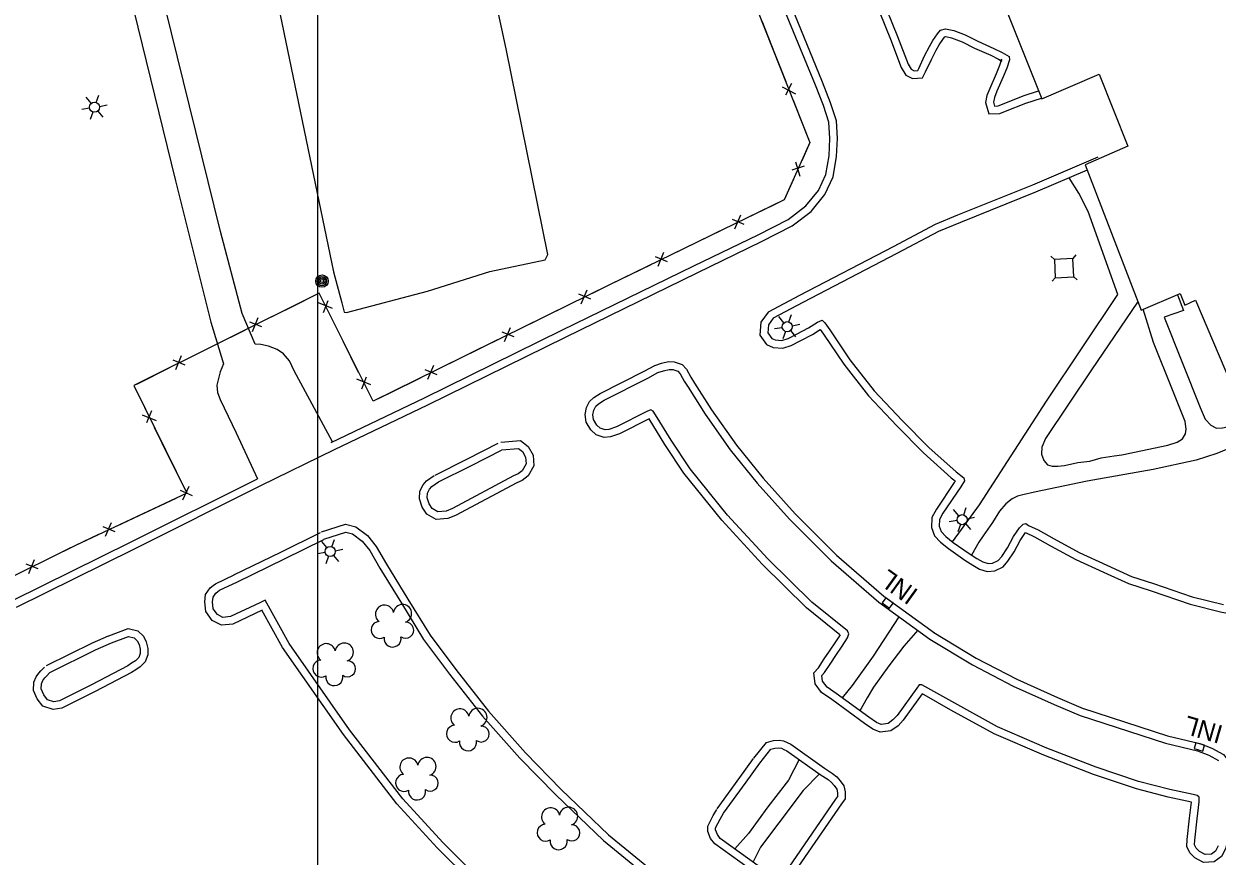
# Model space of a CAD drawing. Extents: x 353423 to 364002, y 127000 to 201942.
# Drawn here: x 360904.3 to 361292.9, y 159519.6 to 159790.6 of the extents above; entities that cross this region are included whole.
import ezdxf

# ---------------------------------------------------------------- set-up
doc = ezdxf.new("R2010")
doc.units = 0
for name, color, linetype in [('E_DTM_SlopeBottom', 7, 'Continuous'), ('E_FEN_Generic', 7, 'Continuous'), ('E_LAND_BrushLine', 7, 'Continuous'), ('E_LAND_TreeLine', 7, 'Continuous'), ('E_MISCPROP', 7, 'Continuous'), ('E_SGN', 7, 'Continuous'), ('E_WTR_FlowLine', 7, 'Continuous')]:
    doc.layers.add(name, color=color, linetype=linetype)

msp = doc.modelspace()

# ---------------------------------------------------------------- linework, layer by layer
at = {"layer": 'E_DTM_SlopeBottom'}
for p, q in [((361151.19, 159770.11), (361155.56, 159767.85)), ((361154.26, 159771.14), (361152.34, 159767.38)), ((361155.51, 159745.7), (361156.96, 159740.99)), ((361158.4, 159744.23), (361154.37, 159742.97)), ((361138.88, 159725.31), (361134.98, 159726.93)), ((361137.62, 159728.29), (361135.69, 159723.76)), ((361113.85, 159713.13), (361109.96, 159714.76)), ((361112.59, 159716.12), (361110.67, 159711.58)), ((361088.85, 159700.93), (361084.95, 159702.54)), ((361087.58, 159703.91), (361085.67, 159699.37)), ((361004.8, 159697.95), (361000.25, 159699.82)), ((361001.83, 159696.65), (361003.41, 159700.57)), ((360980.43, 159694.89), (360978.56, 159690.34)), ((360981.73, 159691.92), (360977.81, 159693.51)), ((361063.88, 159688.65), (361059.98, 159690.26)), ((361062.6, 159691.63), (361060.7, 159687.08)), ((360955.53, 159682.47), (360953.65, 159677.92)), ((360956.82, 159679.5), (360952.91, 159681.09)), ((361037.63, 159679.35), (361035.73, 159674.8)), ((361017.26, 159673.07), (361012.71, 159674.94)), ((361014.29, 159671.77), (361015.88, 159675.68)), ((361038.91, 159676.37), (361035, 159677.98)), ((360942.81, 159663.34), (360947.35, 159661.43)), ((360945.79, 159664.62), (360944.17, 159660.71)), ((360957.94, 159639.97), (360955.95, 159635.47)), ((360959.16, 159636.97), (360955.29, 159638.65)), ((360932.74, 159628.17), (360930.75, 159623.66)), ((360933.96, 159625.17), (360930.08, 159626.85)), ((360908.9, 159613.12), (360905, 159614.73)), ((360907.62, 159616.1), (360905.72, 159611.56))]:
    msp.add_line(p, q, dxfattribs=at)
for points in [[(361130.96, 159826), (361160.21, 159752.01), (361151.9, 159733.31), (361094.99, 159705.62), (361017.98, 159667.75), (361000.38, 159702.9), (360940.09, 159672.83), (360957.29, 159637.75), (360921.07, 159620.79), (360879.19, 159600.17), (360825.14, 159573.11), (360735.04, 159528.3), (360716.6, 159535.47), (360699.04, 159580.44), (360684.16, 159629.11), (360672.55, 159677.69), (360665.27, 159724.78), (360662.29, 159768.57), (360661.87, 159817.67)], [(361144.56, 159791.59), (361148.72, 159781.08)], [(361148.72, 159781.08), (361152.38, 159771.83)], [(361154.79, 159765.71), (361158.95, 159755.2)], [(361158.95, 159755.2), (361160.21, 159752.01), (361157.57, 159746.05)], [(361154.9, 159740.05), (361151.9, 159733.31), (361148.36, 159731.59)], [(361148.36, 159731.59), (361139.42, 159727.24)], [(361133.51, 159724.36), (361123.34, 159719.41)], [(361123.34, 159719.41), (361114.4, 159715.06)], [(361108.48, 159712.18), (361098.31, 159707.24)], [(361098.31, 159707.24), (361094.99, 159705.62), (361089.38, 159702.86)], [(361000.82, 159702.01), (361000.38, 159702.9), (360991.15, 159698.29)], [(360991.15, 159698.29), (360982.25, 159693.86)], [(361083.48, 159699.96), (361073.34, 159694.97)], [(361008.22, 159687.24), (361003.77, 159696.14)], [(361073.34, 159694.97), (361064.41, 159690.58)], [(360976.36, 159690.92), (360966.24, 159685.87)], [(361013.29, 159677.13), (361008.22, 159687.24)], [(361058.51, 159687.68), (361048.36, 159682.69)], [(360966.24, 159685.87), (360957.34, 159681.43)], [(361048.36, 159682.69), (361039.44, 159678.3)], [(360951.46, 159678.5), (360941.34, 159673.45)], [(361033.54, 159675.4), (361023.39, 159670.4)], [(360941.34, 159673.45), (360940.09, 159672.83), (360943.86, 159665.15)], [(361023.39, 159670.4), (361017.98, 159667.75), (361016.23, 159671.25)], [(360946.75, 159659.25), (360951.73, 159649.09)], [(360951.73, 159649.09), (360956.11, 159640.16)], [(360953.77, 159636.1), (360943.53, 159631.3)], [(360943.53, 159631.3), (360934.52, 159627.09)], [(360928.57, 159624.3), (360921.07, 159620.79), (360918.35, 159619.45)], [(360918.35, 159619.45), (360909.43, 159615.05)], [(361186.21, 159600.38), (361187.38, 159602), (361184.94, 159603.75), (361183.78, 159602.13), (361186.21, 159600.38)], [(361288.2, 159553.8), (361288.76, 159555.72), (361285.88, 159556.56), (361285.32, 159554.64), (361288.2, 159553.8)]]:
    msp.add_lwpolyline(points, dxfattribs=at)
at = {"layer": 'E_FEN_Generic'}
for centre, radius, start, end in [((361021.72, 159598.4), 2.97, 11.4515, 232.6854), ((361027.57, 159598.6), 2.97, 289.1023, 172.0756), ((361020.13, 159593.27), 2.78, 94.4224, 302.1954), ((361028.62, 159593.18), 2.61, 233.8075, 91.7402), ((361008.59, 159586.03), 2.97, 289.1023, 172.0756), ((361024.36, 159590.49), 2.78, 171.0994, 12.1105), ((361002.74, 159585.84), 2.97, 11.4515, 232.6854), ((361001.15, 159580.7), 2.78, 94.4224, 302.1954), ((361009.64, 159580.61), 2.61, 233.8075, 91.7402), ((361005.38, 159577.92), 2.78, 171.0994, 12.1105), ((361046.27, 159564.6), 2.97, 11.4515, 232.6854), ((361052.12, 159564.8), 2.97, 289.1023, 172.0756), ((361044.68, 159559.47), 2.78, 94.4224, 302.1954), ((361053.17, 159559.38), 2.61, 233.8075, 91.7402), ((361048.91, 159556.69), 2.78, 171.0994, 12.1105), ((361029.68, 159548.6), 2.97, 11.4515, 232.6854), ((361035.53, 159548.8), 2.97, 289.1023, 172.0756), ((361028.09, 159543.47), 2.78, 94.4224, 302.1954), ((361036.58, 159543.38), 2.61, 233.8075, 91.7402), ((361032.32, 159540.69), 2.78, 171.0994, 12.1105), ((361075.8, 159532.4), 2.97, 11.4515, 232.6854), ((361081.65, 159532.6), 2.97, 289.1023, 172.0756), ((361074.21, 159527.27), 2.78, 94.4224, 302.1954), ((361082.71, 159527.18), 2.61, 233.8075, 91.7402), ((361078.44, 159524.49), 2.78, 171.0994, 12.1105)]:
    msp.add_arc(centre, radius, start, end, dxfattribs=at)
at = {"layer": 'E_LAND_BrushLine'}
for p, q in [((360926.2, 159764.73), (360924.5, 159766.72)), ((360927.8, 159764.99), (360928.65, 159767.36)), ((360928.91, 159763.7), (360931.36, 159764.21)), ((360925.66, 159763.12), (360923.11, 159762.69)), ((360926.7, 159761.9), (360925.83, 159759.45)), ((360928.36, 159762.16), (360930.02, 159760.19)), ((361151.78, 159693.3), (361150.08, 159695.29)), ((361153.39, 159693.55), (361154.23, 159695.93)), ((361151.25, 159691.68), (361148.69, 159691.26)), ((361152.29, 159690.47), (361151.41, 159688.02)), ((361153.94, 159690.73), (361155.6, 159688.75)), ((361154.49, 159692.27), (361156.94, 159692.78)), ((361208.73, 159630.47), (361207.03, 159632.46)), ((361210.33, 159630.73), (361211.17, 159633.1)), ((361208.19, 159628.86), (361205.63, 159628.43)), ((361210.88, 159627.9), (361212.54, 159625.93)), ((361211.43, 159629.44), (361213.89, 159629.95)), ((361209.23, 159627.64), (361208.36, 159625.19)), ((361002.95, 159620.09), (361001.25, 159622.07)), ((361004.55, 159620.34), (361005.4, 159622.71)), ((361002.41, 159618.47), (360999.86, 159618.04)), ((361003.45, 159617.25), (361002.58, 159614.8)), ((361005.11, 159617.51), (361006.77, 159615.54)), ((361005.66, 159619.05), (361008.11, 159619.56))]:
    msp.add_line(p, q, dxfattribs=at)
for centre, radius in [((360927.27, 159763.44), 1.64), ((361001.36, 159706.85), 2.02), ((361001.35, 159706.85), 1.52), ((361001.39, 159706.85), 1.01), ((361001.38, 159706.85), 0.502), ((361152.86, 159692), 1.64), ((361209.8, 159629.17), 1.64), ((361004.02, 159618.79), 1.64)]:
    msp.add_circle(centre, radius, dxfattribs=at)
at = {"layer": 'E_LAND_TreeLine'}
for p, q in [((361000, 159500), (361000, 162000)), ((361000, 157500), (361000, 160500))]:
    msp.add_line(p, q, dxfattribs=at)
at = {"layer": 'E_MISCPROP'}
for points in [[(360912.33, 159911.92), (360921.79, 159870.29), (360935.91, 159811.75), (360953.65, 159739.47), (360965.2, 159693.51), (360969.29, 159679.96), (360968.18, 159677.28), (360967.1, 159672.92), (360967.34, 159670.55), (360968.19, 159668.33), (360973.43, 159657.4), (360980.33, 159642.49)], [(361004.77, 159654.47), (360992.29, 159677.67), (360990.76, 159680.89), (360988.81, 159683.21), (360986.75, 159684.6), (360983.98, 159685.62), (360981.42, 159686.21), (360979.64, 159686.35), (360975.38, 159696.26), (360968.28, 159723.02), (360958.18, 159763.92), (360948.44, 159803.68), (360935.75, 159856.8), (360923.07, 159908.38), (360921.51, 159914.36)], [(360987.72, 159793.51), (361005.05, 159709.82), (361007.76, 159699.75), (361008.55, 159696.68), (361009.29, 159696.67), (361035.71, 159703.61), (361056.05, 159709.95), (361074.06, 159713.75), (361074.9, 159715.54), (361061.28, 159782.43), (361050.93, 159830.66)], [(361005.43, 159652.01), (361035.81, 159666.6), (361080.6, 159688.6), (361123.49, 159709.53), (361144.49, 159719.72), (361154.48, 159724.82), (361160.64, 159729.54), (361165.13, 159735.03), (361167.83, 159740.76), (361168.95, 159747.42), (361169.21, 159753.32), (361168.85, 159759.04), (361166.99, 159764.88), (361164.37, 159771.58), (361152.37, 159800.9), (361143.34, 159824.44)], [(361175.6, 159812.49), (361186.48, 159785.58), (361189.96, 159776.34), (361191.46, 159773.94), (361193.69, 159772.77), (361196.95, 159773.04), (361197.92, 159775.02), (361199.85, 159779.03), (361201.4, 159782.01), (361202.37, 159783.82), (361203.74, 159785.8), (361204.21, 159786.33), (361204.5, 159786.43), (361206.35, 159786), (361209.8, 159784.74), (361213.85, 159782.69), (361219.11, 159780.36), (361221.66, 159779.11), (361222.76, 159778.44), (361222.68, 159779.1), (361222.02, 159777.04), (361220.88, 159774.29), (361218.82, 159769.6), (361217.89, 159767.31), (361217.42, 159764.99), (361218.56, 159761.26), (361222.1, 159761.38), (361223.94, 159762.17), (361230.54, 159764.76), (361235.66, 159766.45)], [(361177.92, 159813.42), (361188.8, 159786.49), (361192.21, 159777.46), (361193.22, 159775.84), (361194.2, 159775.33), (361195.34, 159775.42), (361195.68, 159776.11), (361197.61, 159780.15), (361199.19, 159783.19), (361200.24, 159785.13), (361201.77, 159787.36), (361202.8, 159788.49), (361204.37, 159789.02), (361207.07, 159788.4), (361210.79, 159787.04), (361214.93, 159784.95), (361220.17, 159782.62), (361222.87, 159781.3), (361225.1, 159779.93), (361225.22, 159778.86), (361224.36, 159776.17), (361223.18, 159773.31), (361221.12, 159768.63), (361220.3, 159766.59), (361220, 159765.11), (361220.39, 159763.83), (361221.54, 159763.87), (361222.99, 159764.48), (361229.69, 159767.11), (361234.73, 159768.77)], [(361004.35, 159654.26), (361034.72, 159668.85), (361079.5, 159690.85), (361122.39, 159711.78), (361143.37, 159721.96), (361153.14, 159726.94), (361158.89, 159731.35), (361163, 159736.38), (361165.42, 159741.52), (361166.46, 159747.68), (361166.71, 159753.3), (361166.38, 159758.58), (361164.64, 159764.04), (361162.05, 159770.66), (361150.04, 159799.98)], [(361253.95, 159747.17), (361232.75, 159738.1), (361208.29, 159728.28), (361201.05, 159725.26), (361187.39, 159717.99), (361156.8, 159702.11), (361146.6, 159696.69), (361144.29, 159693.46), (361143.93, 159689.29), (361146.15, 159686.18), (361148.29, 159685.23), (361151.43, 159685), (361154.17, 159685.85), (361157.3, 159687.5), (361161.08, 159689.47), (361163.6, 159691.1)], [(361250.52, 159742.98), (361233.71, 159735.79), (361209.24, 159725.97), (361202.12, 159723), (361188.55, 159715.78), (361157.97, 159699.9), (361148.29, 159694.76), (361146.72, 159692.56), (361146.5, 159689.99), (361147.79, 159688.18), (361148.9, 159687.69), (361151.14, 159687.53), (361153.21, 159688.17), (361156.14, 159689.71), (361159.83, 159691.64), (361162.67, 159693.47), (361164.24, 159694.09), (361165.11, 159693.3), (361166.69, 159691.03), (361173.29, 159681.26), (361181.2, 159671.07), (361190.33, 159661.5), (361199, 159652.71), (361207.88, 159644.71), (361210.4, 159642.74), (361210.63, 159641.78), (361209.34, 159639.87), (361203.58, 159631.3), (361202.46, 159629.22), (361202.38, 159627.05), (361203.01, 159625.28), (361204.51, 159623.7), (361206.87, 159621.77), (361212.08, 159618.12), (361214.64, 159616.54), (361216.53, 159615.4), (361218.27, 159614.85), (361219.75, 159614.96), (361221.57, 159615.86), (361222.73, 159617.18), (361224.61, 159619.99), (361226.57, 159623.71), (361228.47, 159626.55), (361229.64, 159627.75), (361230.53, 159627.91), (361231.45, 159627.22), (361234.54, 159625.81), (361239.77, 159622.88), (361247.95, 159618.47), (361256.92, 159614.36), (361264.93, 159610.72), (361272.12, 159608.36), (361284.73, 159604.09), (361294.89, 159601.55)], [(361206.66, 159621.94), (361215.5, 159633.98), (361237.3, 159667.72), (361260.56, 159702.53), (361250.81, 159729.48), (361247.77, 159735.52), (361244.72, 159740.5)], [(361279.93, 159702.41), (361281.93, 159697.31), (361275.6, 159695.12), (361287.28, 159665.68), (361288.91, 159661.9), (361290.81, 159659.94), (361292.67, 159658.98), (361294.58, 159659.1), (361297.09, 159659.58), (361299.13, 159660.35), (361326.52, 159671.1), (361385.32, 159694.57), (361381.07, 159705.37), (361371.73, 159701.4)], [(361266.91, 159699.97), (361251.91, 159677.96), (361236.99, 159655.55), (361235.82, 159652.8), (361235.66, 159650.45), (361236.39, 159648.39), (361237.63, 159647.06), (361239.18, 159646.55), (361240.99, 159646.57), (361243.13, 159646.85), (361247.54, 159647.8), (361251.41, 159648.27), (361255.13, 159649.25), (361259.28, 159649.91), (361261.83, 159650.32)], [(361261.83, 159650.32), (361276.79, 159653.42), (361279.87, 159654.36), (361281.61, 159655.52), (361282.58, 159657.08), (361282.74, 159658.69), (361282.42, 159661.08), (361278.33, 159671.49), (361272.1, 159686.87), (361268.8, 159697.66)], [(361163.61, 159691.08), (361164.63, 159689.61), (361171.26, 159679.79), (361179.3, 159669.44), (361188.54, 159659.76), (361197.27, 159650.91), (361206.27, 159642.79), (361207.53, 159641.81)], [(361107.87, 159661.96), (361098.21, 159657.1), (361095.25, 159656.12), (361093.27, 159655.93), (361090.66, 159656.74), (361088.89, 159658.37), (361087.4, 159660.95), (361087.06, 159663.39), (361087.5, 159665.66), (361088.48, 159667.68), (361089.92, 159668.93), (361091.95, 159670.25), (361106.26, 159677.5), (361109.72, 159679.38), (361111.93, 159680.09), (361114.14, 159680.62), (361116.05, 159680.52), (361118.63, 159679.71), (361120.04, 159678.13), (361121.47, 159675.52), (361122.67, 159673.64), (361128.22, 159664.89), (361136.32, 159653.46), (361144.99, 159642.65), (361155.46, 159631.03), (361168.9, 159617.61), (361184.28, 159604.23), (361200.8, 159592.32)], [(361293.24, 159522.93), (361292.31, 159521.19), (361290.98, 159520.27), (361288.94, 159520.13), (361287.08, 159521.09), (361286.05, 159522.19), (361285.48, 159523.32), (361285.54, 159524.86), (361286.36, 159531.72), (361287.05, 159537.35), (361286.98, 159538.84), (361286.36, 159539.33), (361285.05, 159539.64), (361277.45, 159541.3), (361267.25, 159543.97), (361253.46, 159548.54), (361237.39, 159554.76), (361221.37, 159561.7), (361207.38, 159569.39), (361198.68, 159574.27), (361196.74, 159575.36), (361195.86, 159575.42), (361195.04, 159574.26), (361188.62, 159565.43), (361187.28, 159563.96), (361185.69, 159562.83), (361183.45, 159562.51), (361181.89, 159563.13), (361179.45, 159564.86), (361168.78, 159572.61), (361165.82, 159574.69), (361164.38, 159576.63), (361164.17, 159578.48), (361165.02, 159579.42), (361167, 159582.45), (361168.65, 159585), (361170.75, 159587.98), (361172.47, 159590.71), (361172.92, 159592.01), (361172.43, 159592.93), (361160.83, 159602.34), (361146.51, 159616.41), (361133.44, 159630.65), (361121.24, 159645.75), (361115.1, 159655.03), (361109.95, 159663.33), (361109.25, 159664.49), (361108.41, 159664.91), (361107.17, 159664.4), (361097.25, 159659.42), (361094.73, 159658.58), (361093.53, 159658.46), (361091.94, 159658.96), (361090.86, 159659.95), (361089.81, 159661.78), (361089.59, 159663.33), (361089.89, 159664.86), (361090.5, 159666.12), (361091.43, 159666.93), (361093.2, 159668.08), (361107.42, 159675.29), (361110.71, 159677.07), (361112.61, 159677.68), (361114.37, 159678.11), (361115.6, 159678.04), (361117.23, 159677.53), (361117.99, 159676.68), (361119.32, 159674.25), (361120.56, 159672.3), (361126.15, 159663.5), (361134.32, 159651.95), (361143.08, 159641.03), (361153.64, 159629.3), (361167.2, 159615.78), (361182.73, 159602.27), (361199.34, 159590.3)], [(361170, 159591.68), (361159.16, 159600.48), (361144.71, 159614.67), (361131.55, 159629.01), (361119.23, 159644.28), (361113, 159653.68), (361107.86, 159661.96)], [(361307.78, 159656.93), (361292.76, 159650.72), (361286.02, 159648.5), (361272.04, 159645.55), (361250.52, 159641.7), (361233.43, 159638.11), (361229.6, 159637.27), (361227.82, 159636.77), (361226.09, 159635.96), (361224.06, 159634.31), (361222.02, 159631.93), (361219.67, 159628.25), (361216.68, 159623.95), (361215.22, 159621.87), (361212.89, 159617.62)], [(360981.45, 159640.26), (361005.43, 159652.01)], [(361059.56, 159654.38), (361066.04, 159654.97), (361068.54, 159653.03), (361070.1, 159650.21), (361070.33, 159646.71), (361068.44, 159643.43), (361066.52, 159641.95), (361064.83, 159641.15), (361044.88, 159630.58), (361042.37, 159629.52), (361038.54, 159629.18), (361035.49, 159630.99), (361034, 159633.21), (361033.09, 159635.96), (361033.2, 159638.43), (361034.28, 159640.52), (361035.4, 159641.8), (361037.87, 159643.52)], [(361059.79, 159651.89), (361065.29, 159652.39), (361066.6, 159651.37), (361067.64, 159649.49), (361067.79, 159647.3), (361066.53, 159645.11), (361065.2, 159644.1), (361063.71, 159643.39), (361043.8, 159632.84), (361041.76, 159631.98), (361039.12, 159631.74), (361037.25, 159632.85), (361036.26, 159634.32), (361035.61, 159636.31), (361035.67, 159637.78), (361036.36, 159639.1), (361037.08, 159639.93), (361039.3, 159641.47)], [(361038.19, 159643.71), (361048.74, 159648.93), (361058.69, 159654.03)], [(361039.3, 159641.47), (361049.86, 159646.7), (361059.83, 159651.8)], [(360900.76, 159602.97), (360939.02, 159621.82), (360980.33, 159642.49)], [(360901.86, 159600.73), (360940.13, 159619.58), (360981.45, 159640.26)], [(361207.6, 159641.76), (361207.27, 159641.27), (361201.43, 159632.6), (361199.98, 159629.88), (361199.87, 159626.66), (361200.83, 159623.94), (361202.81, 159621.87), (361205.35, 159619.78), (361210.71, 159616.03), (361213.34, 159614.41), (361215.5, 159613.1), (361217.98, 159612.33), (361220.42, 159612.5), (361223.12, 159613.84), (361224.72, 159615.66), (361226.76, 159618.71), (361228.73, 159622.43), (361230.4, 159624.94)], [(360972.69, 159611.2), (360988, 159618.62), (361000.9, 159624.96)], [(361001.21, 159625.18), (361009.04, 159627.66), (361012.36, 159626.82), (361016.2, 159624.04), (361018.98, 159620.49), (361022.37, 159614.69), (361029.34, 159603.27), (361036.53, 159591.52), (361044.9, 159580.39), (361055.52, 159566.8), (361067.6, 159553.26), (361079.27, 159541.32), (361094.67, 159526.58), (361111.25, 159512.99)], [(361001.96, 159622.8), (361009.12, 159625.06), (361011.28, 159624.51), (361014.45, 159622.22), (361016.9, 159619.08), (361020.23, 159613.41), (361027.21, 159601.97), (361034.46, 159590.11), (361042.92, 159578.87), (361053.6, 159565.19), (361065.77, 159551.55), (361077.51, 159539.54), (361093.01, 159524.71), (361109.7, 159511.03)], [(361230.41, 159624.95), (361233.41, 159623.58), (361238.56, 159620.68), (361246.84, 159616.23), (361255.88, 159612.09), (361264.03, 159608.39), (361271.33, 159605.99), (361284.03, 159601.69), (361294.38, 159599.1), (361300.36, 159598.08), (361301.04, 159597.89)], [(360973.79, 159608.95), (360989.09, 159616.37), (361002, 159622.71)], [(360981.86, 159599.72), (360972.27, 159595.2), (360968.6, 159594.77), (360965.61, 159596.34), (360963.55, 159599.23), (360963.16, 159602.37), (360963.46, 159604.85), (360964.94, 159606.93), (360965.87, 159607.7), (360966.67, 159608.31), (360972.71, 159611.2)], [(360982.89, 159602.92), (360981.1, 159602.13), (360971.57, 159597.63), (360969.07, 159597.35), (360967.3, 159598.27), (360965.96, 159600.17), (360965.68, 159602.37), (360965.86, 159603.92), (360966.79, 159605.21), (360967.43, 159605.75), (360967.98, 159606.17), (360973.79, 159608.95)], [(361062.79, 159502.14), (361040.69, 159524.11), (361027.66, 159538.29), (361010.31, 159560.75), (360990.62, 159588.89), (360982.89, 159602.92)], [(361088.57, 159477.06), (361082.97, 159481.14), (361061.08, 159500.31), (361038.89, 159522.37), (361025.75, 159536.68), (361008.3, 159559.27), (360988.49, 159587.57), (360981.81, 159599.7)], [(361189.22, 159597.59), (361180.88, 159584.78), (361174.05, 159575.19), (361170.74, 159571.19)], [(360931.92, 159591.37), (360938.2, 159593.79), (360941.4, 159592.94), (360943.26, 159591.27), (360944.14, 159589.39), (360944.62, 159587.26), (360944.67, 159585.17), (360943.82, 159582.84), (360942.18, 159581.29), (360940.74, 159580.31), (360939.33, 159579.4), (360927.44, 159573.19), (360916.64, 159567.78), (360913.81, 159567.32), (360910.47, 159568.42), (360908.6, 159570.87), (360907.39, 159573.55), (360907.48, 159576.24), (360908.25, 159578.01), (360909.12, 159579.24), (360909.81, 159579.95), (360910.95, 159581.16)], [(361195.34, 159593.18), (361190.82, 159587.97), (361185.99, 159581.56), (361180.95, 159574.62), (361178.87, 159571.16), (361176.53, 159566.98)], [(360932.82, 159589.04), (360938.34, 159591.17), (360940.17, 159590.68), (360941.21, 159589.75), (360941.77, 159588.58), (360942.13, 159586.96), (360942.16, 159585.59), (360941.67, 159584.25), (360940.61, 159583.24), (360939.36, 159582.4), (360938.07, 159581.57), (360926.3, 159575.41), (360915.86, 159570.19), (360914.01, 159569.89), (360911.99, 159570.55), (360910.76, 159572.15), (360909.91, 159574.05), (360909.97, 159575.68), (360910.44, 159576.78), (360911.05, 159577.64), (360911.62, 159578.23), (360912.77, 159579.44)], [(360911.65, 159581.68), (360926.57, 159589.1), (360931.84, 159591.34)], [(360912.77, 159579.44), (360927.62, 159586.83), (360932.82, 159589.04)], [(361196.82, 159572.45), (361190.56, 159563.85), (361188.95, 159562.08), (361186.64, 159560.43), (361183.13, 159559.94), (361180.68, 159560.92), (361177.99, 159562.83), (361167.33, 159570.57), (361164.05, 159572.87), (361161.97, 159575.68), (361161.56, 159579.31), (361163.03, 159580.95), (361164.91, 159583.82), (361166.58, 159586.4), (361168.66, 159589.37), (361170.15, 159591.73)], [(361199.34, 159590.3), (361213.17, 159581.94), (361226.48, 159574.97), (361239.83, 159568.94), (361248.21, 159565.38)], [(361200.63, 159592.44), (361214.4, 159584.12), (361227.58, 159577.21), (361240.84, 159571.23), (361249.19, 159567.68)], [(361284.51, 159537.2), (361284.5, 159537.2), (361276.87, 159538.87), (361266.54, 159541.58), (361252.61, 159546.18), (361236.44, 159552.45), (361220.27, 159559.45), (361206.16, 159567.2), (361197.46, 159572.09), (361196.84, 159572.44)], [(361248.98, 159567.76), (361276.7, 159558.78), (361287.17, 159556.25), (361291.14, 159554.76), (361294.96, 159552.7), (361297.45, 159549.61), (361298.25, 159546.28), (361298.6, 159543.16), (361297.27, 159532.65), (361296.32, 159526.31), (361296.08, 159524.01), (361295.59, 159522.03), (361294.23, 159519.49), (361291.85, 159517.82), (361288.41, 159517.58), (361285.54, 159519.07), (361283.98, 159520.74), (361282.96, 159522.77), (361283.04, 159525.06), (361283.88, 159532.02), (361284.51, 159537.2)], [(361248.21, 159565.38), (361276.02, 159556.37), (361286.43, 159553.86), (361290.1, 159552.48), (361293.33, 159550.74)], [(361141.95, 159551.47), (361146.08, 159556.58), (361148.38, 159557.29), (361150.23, 159557.38), (361151.64, 159557.18), (361152.81, 159556.66), (361154, 159556.11), (361165.04, 159548.26), (361167.61, 159546.56), (361169.03, 159545.42), (361170.12, 159544.11), (361171.3, 159542.46), (361171.77, 159540.54), (361171.74, 159538.23), (361170.58, 159536.7), (361155.34, 159514.57)], [(361143.89, 159549.9), (361147.54, 159554.42), (361148.81, 159554.81), (361150.11, 159554.87), (361150.94, 159554.75), (361151.78, 159554.38), (361152.74, 159553.94), (361163.63, 159546.2), (361166.14, 159544.54), (361167.27, 159543.63), (361168.14, 159542.58), (361168.99, 159541.4), (361169.27, 159540.26), (361169.25, 159539.08), (361168.55, 159538.16), (361153.34, 159516.08)], [(361130.08, 159535.03), (361137.41, 159545.2), (361141.87, 159551.36)], [(361156.74, 159551.1), (361153.26, 159544.34), (361146.51, 159535.65), (361140.21, 159527.03), (361135.78, 159522.02)], [(361132.11, 159533.57), (361139.43, 159543.74), (361143.89, 159549.9)], [(361163.32, 159546.42), (361158.04, 159540.95), (361150.09, 159530.46), (361144.14, 159522.5), (361141.74, 159517.73)], [(361145.6, 159511.88), (361129.3, 159523.6), (361127.91, 159525.39), (361127.05, 159527.65), (361126.99, 159529.4), (361128.78, 159532.84), (361129.96, 159534.83)], [(361146.89, 159514.02), (361131.05, 159525.42), (361130.11, 159526.63), (361129.53, 159528.15), (361129.51, 159528.83), (361130.97, 159531.62), (361132.11, 159533.57)]]:
    msp.add_lwpolyline(points, dxfattribs=at)
at = {"layer": 'E_SGN'}
for p, q in [((361239.84, 159713.92), (361238.73, 159714.92)), ((361246.84, 159715.35), (361245.83, 159714.24)), ((361240.16, 159707.93), (361239.15, 159706.81)), ((361247.26, 159707.24), (361246.15, 159708.24))]:
    msp.add_line(p, q, dxfattribs=at)
msp.add_lwpolyline([(361246.15, 159708.24), (361245.83, 159714.24), (361239.84, 159713.92), (361240.16, 159707.93)], close=True, dxfattribs=at)
at = {"layer": 'E_WTR_FlowLine'}
msp.add_lwpolyline([(361200.65, 159853.89), (361235.76, 159766.18), (361254.46, 159774.24), (361263.81, 159750.83), (361249.84, 159744.71), (361268.16, 159697.39), (361280.76, 159702.76), (361282.37, 159698.96), (361285.81, 159700.61), (361301.22, 159664.38), (361374.57, 159693.58), (361371.35, 159702.42), (361476.8, 159744.93), (361468.33, 159760.9), (361480.41, 159765.43), (361493.71, 159795.64)], dxfattribs=at)

# ---------------------------------------------------------------- texts
at = {"layer": 'E_DTM_SlopeBottom'}
for rotation, p in [(144.2047, (361195.89, 159606)), (163.7452, (361295.15, 159561.94))]:
    msp.add_text('INL', height=6, rotation=rotation, dxfattribs=at).set_placement(p)

doc.saveas('drawing.dxf')
